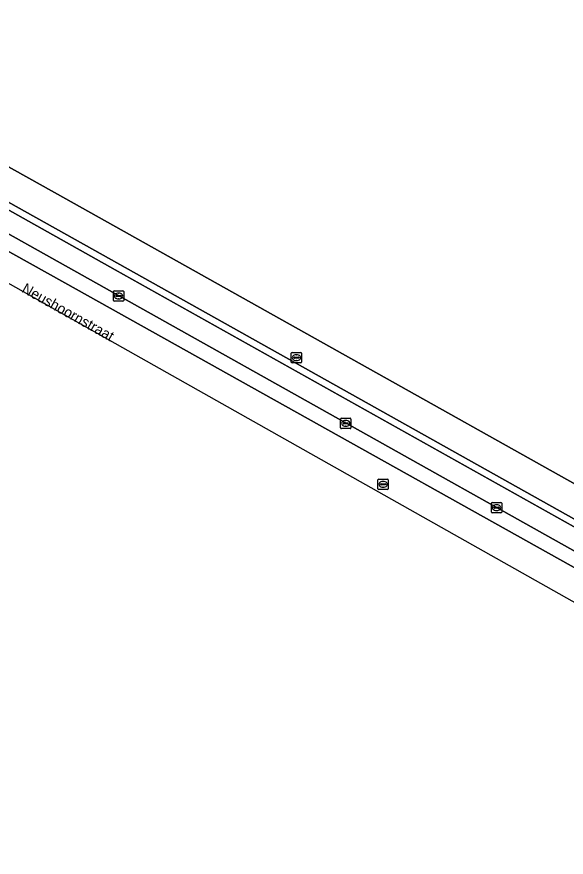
# Model space of a CAD drawing. Extents: x 163266 to 164362, y 381528 to 382286.
# Drawn here: x 163337.1 to 163390.2, y 381536.9 to 381618 of the extents above; entities that cross this region are included whole.
import ezdxf

# ---------------------------------------------------------------- set-up
doc = ezdxf.new("R2010")
doc.units = 0
for name, color, linetype in [('IMGEO_Groenvoorziening', 7, 'Continuous'), ('IMGEO_Kolk', 7, 'Continuous'), ('IMGEO_Loofbos', 7, 'Continuous'), ('IMGEO_Openbare_ruimte_label', 7, 'Continuous'), ('IMGEO_Parkeervlak_open', 7, 'Continuous'), ('IMGEO_Rijbaan_lokaal_gesloten', 7, 'Continuous'), ('IMGEO_Rioolput', 7, 'Continuous'), ('IMGEO_Voetpad_open', 7, 'Continuous')]:
    doc.layers.add(name, color=color, linetype=linetype)

msp = doc.modelspace()

# ---------------------------------------------------------------- linework, layer by layer
at = {"layer": 'IMGEO_Groenvoorziening'}
msp.add_lwpolyline([(163318.107, 381610.259), (163346.262, 381594.524), (163416.267, 381555.309), (163419.63, 381556.862), (163341.837, 381600.434), (163319.799, 381612.736)], dxfattribs=at)
at = {"layer": 'IMGEO_Kolk'}
for p, q in [((163346.436, 381590.62), (163346.436, 381591.472)), ((163346.511, 381591.546), (163347.363, 381591.546)), ((163346.738, 381591.089), (163347.136, 381591.089)), ((163346.924, 381591.326), (163346.949, 381591.326)), ((163347.437, 381591.472), (163347.437, 381590.62)), ((163347.363, 381590.546), (163346.511, 381590.546)), ((163346.695, 381591.04), (163346.695, 381591.052)), ((163347.133, 381591.003), (163346.735, 381591.003)), ((163346.947, 381590.766), (163346.922, 381590.766)), ((163347.179, 381591.052), (163347.179, 381591.04)), ((163368.372, 381578.32), (163368.372, 381579.172)), ((163368.447, 381579.246), (163369.299, 381579.246)), ((163368.86, 381579.026), (163368.885, 381579.026)), ((163369.373, 381579.172), (163369.373, 381578.32)), ((163369.299, 381578.246), (163368.447, 381578.246)), ((163368.631, 381578.74), (163368.631, 381578.752)), ((163369.069, 381578.703), (163368.671, 381578.703)), ((163368.674, 381578.789), (163369.072, 381578.789)), ((163368.883, 381578.466), (163368.858, 381578.466)), ((163369.115, 381578.752), (163369.115, 381578.74)), ((163382.927, 381570.192), (163382.927, 381571.044)), ((163383.002, 381571.118), (163383.854, 381571.118)), ((163383.415, 381570.898), (163383.44, 381570.898)), ((163383.928, 381571.044), (163383.928, 381570.192)), ((163383.854, 381570.118), (163383.002, 381570.118)), ((163383.186, 381570.612), (163383.186, 381570.624)), ((163383.624, 381570.575), (163383.226, 381570.575)), ((163383.229, 381570.661), (163383.627, 381570.661)), ((163383.438, 381570.338), (163383.413, 381570.338)), ((163383.67, 381570.624), (163383.67, 381570.612))]:
    msp.add_line(p, q, dxfattribs=at)
for points in [[(163346.436, 381590.62), (163346.436, 381591.472)], [(163346.511, 381591.546), (163347.363, 381591.546)], [(163347.437, 381591.472), (163347.437, 381590.62)], [(163347.363, 381590.546), (163346.511, 381590.546)], [(163368.372, 381578.32), (163368.372, 381579.172)], [(163368.447, 381579.246), (163369.299, 381579.246)], [(163369.373, 381579.172), (163369.373, 381578.32)], [(163369.299, 381578.246), (163368.447, 381578.246)], [(163382.927, 381570.192), (163382.927, 381571.044)], [(163383.002, 381571.118), (163383.854, 381571.118)], [(163383.928, 381571.044), (163383.928, 381570.192)], [(163383.854, 381570.118), (163383.002, 381570.118)]]:
    msp.add_lwpolyline(points, dxfattribs=at)
for centre, radius, start, end in [((163346.513, 381591.47), 0.0765, 91.55205, 178.44795), ((163346.513, 381591.47), 0.0765, 91.55205, 178.44795), ((163346.735, 381591.049), 0.0403, 85.87752, 175.75265), ((163347.14, 381591.051), 0.0386, 1.73085, 96.63898), ((163347.361, 381591.47), 0.0765, 1.55205, 88.44795), ((163347.361, 381591.47), 0.0765, 1.55205, 88.44795), ((163346.513, 381590.622), 0.0765, 181.55205, 268.44795), ((163346.513, 381590.622), 0.0765, 181.55205, 268.44795), ((163346.732, 381591.039), 0.0366, 178.93798, 274.71019), ((163347.136, 381591.046), 0.043, 264.86636, 352.45326), ((163347.361, 381590.622), 0.0765, 271.55205, 358.44795), ((163347.361, 381590.622), 0.0765, 271.55205, 358.44795), ((163368.449, 381579.17), 0.0765, 91.55205, 178.44795), ((163368.449, 381579.17), 0.0765, 91.55205, 178.44795), ((163369.297, 381579.17), 0.0765, 1.55205, 88.44795), ((163369.297, 381579.17), 0.0765, 1.55205, 88.44795), ((163368.449, 381578.322), 0.0765, 181.55205, 268.44795), ((163368.449, 381578.322), 0.0765, 181.55205, 268.44795), ((163368.671, 381578.749), 0.0403, 85.87752, 175.75265), ((163368.668, 381578.739), 0.0366, 178.93798, 274.71019), ((163369.072, 381578.746), 0.043, 264.86636, 352.45326), ((163369.076, 381578.751), 0.0386, 1.73085, 96.63898), ((163369.297, 381578.322), 0.0765, 271.55205, 358.44795), ((163369.297, 381578.322), 0.0765, 271.55205, 358.44795), ((163383.004, 381571.042), 0.0765, 91.55205, 178.44795), ((163383.004, 381571.042), 0.0765, 91.55205, 178.44795), ((163383.852, 381571.042), 0.0765, 1.55205, 88.44795), ((163383.852, 381571.042), 0.0765, 1.55205, 88.44795), ((163383.004, 381570.194), 0.0765, 181.55205, 268.44795), ((163383.004, 381570.194), 0.0765, 181.55205, 268.44795), ((163383.226, 381570.621), 0.0403, 85.87752, 175.75265), ((163383.223, 381570.611), 0.0366, 178.93798, 274.71019), ((163383.627, 381570.618), 0.043, 264.86636, 352.45326), ((163383.631, 381570.623), 0.0386, 1.73085, 96.63898), ((163383.852, 381570.194), 0.0765, 271.55205, 358.44795), ((163383.852, 381570.194), 0.0765, 271.55205, 358.44795)]:
    msp.add_arc(centre, radius, start, end, dxfattribs=at)
for centre, major_axis, ratio, start_param, end_param in [((163346.923, 381591.046), (-0.387, 0.002), 0.722429, 4.712389, 7.853982), ((163346.948, 381591.046), (-0.39, 0.002), 0.717154, 1.570796, 4.712389), ((163368.859, 381578.746), (-0.387, 0.002), 0.722429, 4.712389, 7.853982), ((163368.884, 381578.746), (-0.39, 0.002), 0.717154, 1.570796, 4.712389), ((163383.414, 381570.618), (-0.387, 0.002), 0.722429, 4.712389, 7.853982), ((163383.439, 381570.618), (-0.39, 0.002), 0.717154, 1.570796, 4.712389)]:
    msp.add_ellipse(centre, major_axis=major_axis, ratio=ratio, start_param=start_param, end_param=end_param, dxfattribs=at)
at = {"layer": 'IMGEO_Loofbos'}
msp.add_lwpolyline([(163319.799, 381612.736), (163341.837, 381600.434), (163419.63, 381556.862), (163427.6, 381560.541)], dxfattribs=at)
at = {"layer": 'IMGEO_Parkeervlak_open'}
for points in [[(163320.493, 381605.828), (163327.444, 381602.012), (163411.527, 381554.907), (163413.198, 381553.971)], [(163346.608, 381593.573), (163333, 381601.185), (163324.249, 381606.09)], [(163411.776, 381557.087), (163346.608, 381593.573)]]:
    msp.add_lwpolyline(points, dxfattribs=at)
at = {"layer": 'IMGEO_Rijbaan_lokaal_gesloten'}
for points in [[(163278.878, 381628.545), (163284.126, 381624.419), (163296.892, 381616.034), (163313.499, 381605.127), (163409.378, 381551.108)], [(163409.378, 381551.108), (163410.852, 381553.713), (163341.743, 381592.304), (163318.579, 381605.212), (163315.629, 381606.974), (163314.572, 381608.12), (163313.061, 381609.852), (163312.66, 381610.312), (163311, 381611.234), (163309.176, 381612.261), (163301.028, 381616.775)], [(163312.66, 381610.312), (163313.061, 381609.852), (163314.572, 381608.12), (163315.629, 381606.974), (163318.579, 381605.212), (163341.743, 381592.304), (163410.852, 381553.713), (163411.527, 381554.907), (163327.444, 381602.012), (163320.493, 381605.828)]]:
    msp.add_lwpolyline(points, dxfattribs=at)
at = {"layer": 'IMGEO_Rioolput'}
for p, q in [((163363.611, 381584.67), (163363.611, 381585.522)), ((163363.686, 381585.596), (163364.538, 381585.596)), ((163364.612, 381585.522), (163364.612, 381584.67)), ((163364.538, 381584.596), (163363.686, 381584.596)), ((163363.87, 381585.09), (163363.87, 381585.102)), ((163364.308, 381585.053), (163363.91, 381585.053)), ((163363.913, 381585.139), (163364.311, 381585.139)), ((163364.122, 381584.816), (163364.097, 381584.816)), ((163364.099, 381585.376), (163364.124, 381585.376)), ((163364.354, 381585.102), (163364.354, 381585.09)), ((163371.977, 381572.442), (163371.977, 381573.294)), ((163372.052, 381573.368), (163372.904, 381573.368)), ((163372.978, 381573.294), (163372.978, 381572.442)), ((163372.236, 381572.862), (163372.236, 381572.874)), ((163372.674, 381572.825), (163372.276, 381572.825)), ((163372.279, 381572.911), (163372.677, 381572.911)), ((163372.488, 381572.588), (163372.463, 381572.588)), ((163372.465, 381573.148), (163372.49, 381573.148)), ((163372.72, 381572.874), (163372.72, 381572.862)), ((163372.904, 381572.368), (163372.052, 381572.368))]:
    msp.add_line(p, q, dxfattribs=at)
for points in [[(163363.611, 381584.67), (163363.611, 381585.522)], [(163363.686, 381585.596), (163364.538, 381585.596)], [(163364.612, 381585.522), (163364.612, 381584.67)], [(163364.538, 381584.596), (163363.686, 381584.596)], [(163371.977, 381572.442), (163371.977, 381573.294)], [(163372.052, 381573.368), (163372.904, 381573.368)], [(163372.978, 381573.294), (163372.978, 381572.442)], [(163372.904, 381572.368), (163372.052, 381572.368)]]:
    msp.add_lwpolyline(points, dxfattribs=at)
for centre, radius, start, end in [((163363.688, 381585.52), 0.0765, 91.55205, 178.44795), ((163363.688, 381585.52), 0.0765, 91.55205, 178.44795), ((163364.536, 381585.52), 0.0765, 1.55205, 88.44795), ((163364.536, 381585.52), 0.0765, 1.55205, 88.44795), ((163363.688, 381584.672), 0.0765, 181.55205, 268.44795), ((163363.688, 381584.672), 0.0765, 181.55205, 268.44795), ((163363.91, 381585.099), 0.0403, 85.87752, 175.75265), ((163363.907, 381585.089), 0.0366, 178.93798, 274.71019), ((163364.311, 381585.096), 0.043, 264.86636, 352.45326), ((163364.315, 381585.101), 0.0386, 1.73085, 96.63898), ((163364.536, 381584.672), 0.0765, 271.55205, 358.44795), ((163364.536, 381584.672), 0.0765, 271.55205, 358.44795), ((163372.054, 381573.292), 0.0765, 91.55205, 178.44795), ((163372.054, 381573.292), 0.0765, 91.55205, 178.44795), ((163372.902, 381573.292), 0.0765, 1.55205, 88.44795), ((163372.902, 381573.292), 0.0765, 1.55205, 88.44795), ((163372.054, 381572.444), 0.0765, 181.55205, 268.44795), ((163372.054, 381572.444), 0.0765, 181.55205, 268.44795), ((163372.276, 381572.871), 0.0403, 85.87752, 175.75265), ((163372.273, 381572.861), 0.0366, 178.93798, 274.71019), ((163372.677, 381572.868), 0.043, 264.86636, 352.45326), ((163372.681, 381572.873), 0.0386, 1.73085, 96.63898), ((163372.902, 381572.444), 0.0765, 271.55205, 358.44795), ((163372.902, 381572.444), 0.0765, 271.55205, 358.44795)]:
    msp.add_arc(centre, radius, start, end, dxfattribs=at)
for centre, major_axis, ratio, start_param, end_param in [((163364.098, 381585.096), (-0.387, 0.002), 0.722429, 4.712389, 7.853982), ((163364.123, 381585.096), (-0.39, 0.002), 0.717154, 1.570796, 4.712389), ((163372.464, 381572.868), (-0.387, 0.002), 0.722429, 4.712389, 7.853982), ((163372.489, 381572.868), (-0.39, 0.002), 0.717154, 1.570796, 4.712389)]:
    msp.add_ellipse(centre, major_axis=major_axis, ratio=ratio, start_param=start_param, end_param=end_param, dxfattribs=at)
at = {"layer": 'IMGEO_Voetpad_open'}
for points in [[(163448.316, 381536.871), (163446.56, 381537.639), (163445.631, 381538.157), (163445.492, 381538.897), (163433.738, 381545.483), (163433.335, 381545.729), (163432.48, 381546.251), (163424.685, 381550.622), (163422.566, 381551.781), (163418.205, 381554.224), (163416.267, 381555.309), (163346.262, 381594.524), (163318.107, 381610.259)], [(163324.249, 381606.09), (163333, 381601.185), (163346.608, 381593.573), (163411.776, 381557.087)]]:
    msp.add_lwpolyline(points, dxfattribs=at)

# ---------------------------------------------------------------- texts
at = {"layer": 'IMGEO_Openbare_ruimte_label'}
msp.add_text('Neushoornstraat', height=1, rotation=330.74518, dxfattribs=at).set_placement((163337.515, 381591.471))

doc.saveas('drawing.dxf')
